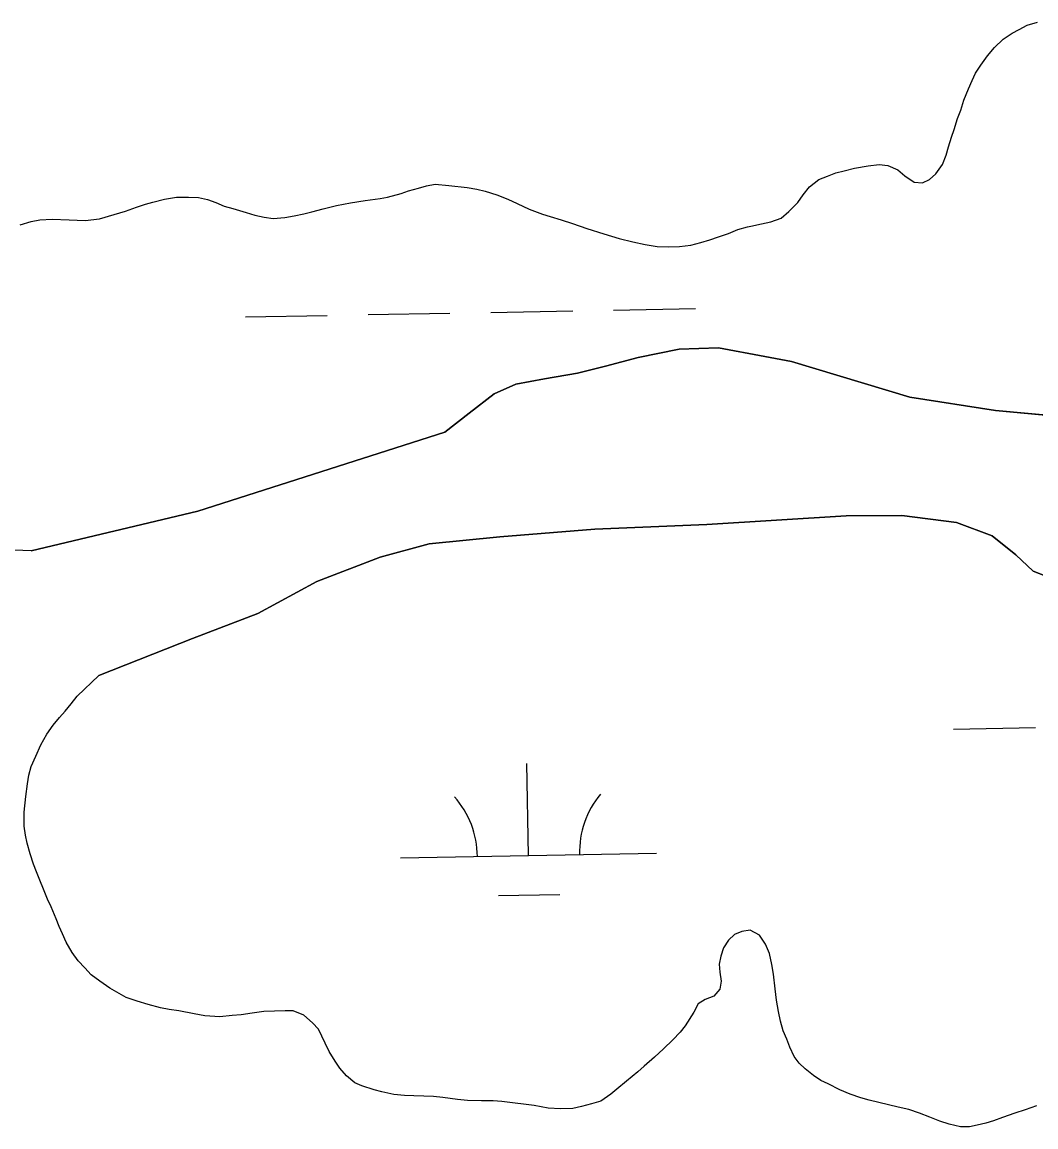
# Model space of a CAD drawing. Extents: x 3925854 to 3964121, y 224593 to 250589.
# Drawn here: x 3932020.6 to 3932417, y 231159.1 to 231591 of the extents above; entities that cross this region are included whole.
import ezdxf

# ---------------------------------------------------------------- set-up
doc = ezdxf.new("R2010")
doc.units = 0
doc.layers.add('V-TOPO-SHOR', color=7, linetype='Continuous')
doc.layers.add('V-WETL-SWMP', color=7, linetype='Continuous')

msp = doc.modelspace()

# ---------------------------------------------------------------- linework, layer by layer
at = {"layer": 'V-TOPO-SHOR'}
for points in [[(3932024.066, 231384.272), (3932089.333, 231399.861), (3932185.841, 231430.702), (3932195.428, 231438.073), (3932205.215, 231445.642), (3932213.602, 231449.423), (3932224.778, 231451.604), (3932237.752, 231453.781), (3932248.729, 231456.56), (3932261.505, 231459.935), (3932277.471, 231463.105), (3932292.837, 231463.685), (3932310.99, 231460.269), (3932321.364, 231458.26), (3932367.636, 231444.43), (3932401.154, 231439.199), (3932437.663, 231435.758)], [(3932421.22, 231374.322), (3932415.836, 231376.323), (3932409.061, 231382.717), (3932399.89, 231390.112), (3932385.931, 231395.321), (3932364.583, 231398.141), (3932342.835, 231397.971), (3932288.356, 231394.651), (3932244.455, 231392.713), (3932207.337, 231389.768), (3932179.798, 231387.012), (3932160.634, 231381.849), (3932135.88, 231372.303), (3932112.717, 231359.763), (3932087.162, 231350.021), (3932050.649, 231335.544)]]:
    msp.add_lwpolyline(points, dxfattribs=at)
at = {"layer": 'V-WETL-SWMP'}
for p, q in [((3932407.685, 231586.675), (3932410.476, 231588.153)), ((3932410.476, 231588.153), (3932413.529, 231589.804)), ((3932413.529, 231589.804), (3932417.539, 231591.019)), ((3932400.792, 231581.106), (3932404.196, 231584.326)), ((3932404.196, 231584.326), (3932407.685, 231586.675)), ((3932398.086, 231577.884), (3932400.792, 231581.106)), ((3932395.467, 231574.227), (3932398.086, 231577.884)), ((3932392.06, 231568.218), (3932393.371, 231571.005)), ((3932393.371, 231571.005), (3932395.467, 231574.227)), ((3932390.574, 231564.908), (3932392.06, 231568.218)), ((3932388.825, 231560.466), (3932390.574, 231564.908)), ((3932387.6, 231556.632), (3932388.825, 231560.466)), ((3932384.975, 231549.053), (3932386.375, 231553.322)), ((3932386.375, 231553.322), (3932387.6, 231556.632)), ((3932384.012, 231546.004), (3932384.975, 231549.053)), ((3932382.787, 231542.258), (3932384.012, 231546.004)), ((3932381.911, 231539.034), (3932382.787, 231542.258)), ((3932380.512, 231535.288), (3932381.911, 231539.034)), ((3932335.533, 231530.816), (3932338.76, 231532.032)), ((3932338.76, 231532.032), (3932341.986, 231532.899)), ((3932341.986, 231532.899), (3932346.083, 231533.939)), ((3932346.083, 231533.939), (3932351.401, 231534.804)), ((3932351.401, 231534.804), (3932355.672, 231535.321)), ((3932355.672, 231535.321), (3932359.071, 231534.968)), ((3932359.071, 231534.968), (3932362.991, 231533.22)), ((3932362.991, 231533.22), (3932365.777, 231530.863)), ((3932377.892, 231531.631), (3932380.512, 231535.288)), ((3932178.637, 231526.979), (3932182.047, 231527.614)), ((3932182.047, 231527.614), (3932187.479, 231527.18)), ((3932328.468, 231526.641), (3932332.133, 231529.426)), ((3932332.133, 231529.426), (3932335.533, 231530.816)), ((3932365.777, 231530.863), (3932369.347, 231528.418)), ((3932369.347, 231528.418), (3932372.571, 231528.239)), ((3932372.571, 231528.239), (3932375.362, 231529.456)), ((3932375.362, 231529.456), (3932377.892, 231531.631)), ((3932163.504, 231522.524), (3932168.832, 231524.009)), ((3932168.832, 231524.009), (3932171.71, 231525.07)), ((3932171.71, 231525.07), (3932175.547, 231526.131)), ((3932175.547, 231526.131), (3932178.637, 231526.979)), ((3932187.479, 231527.18), (3932194.616, 231526.319)), ((3932194.616, 231526.319), (3932198.344, 231525.674)), ((3932198.344, 231525.674), (3932201.645, 231524.924)), ((3932201.645, 231524.924), (3932206.224, 231523.533)), ((3932206.224, 231523.533), (3932210.483, 231521.823)), ((3932323.928, 231520.547), (3932326.024, 231523.42)), ((3932326.024, 231523.42), (3932328.468, 231526.641)), ((3932065.276, 231518.606), (3932068.793, 231519.773)), ((3932068.793, 231519.773), (3932071.671, 231520.621)), ((3932071.671, 231520.621), (3932076.253, 231521.787)), ((3932076.253, 231521.787), (3932080.942, 231522.633)), ((3932080.942, 231522.633), (3932085.629, 231522.627)), ((3932085.629, 231522.627), (3932089.57, 231522.409)), ((3932089.57, 231522.409), (3932093.085, 231521.659)), ((3932093.085, 231521.659), (3932096.386, 231520.482)), ((3932096.386, 231520.482), (3932099.58, 231519.093)), ((3932099.58, 231519.093), (3932102.988, 231518.13)), ((3932138.25, 231517.977), (3932143.471, 231519.355)), ((3932143.471, 231519.355), (3932149.013, 231520.413)), ((3932149.013, 231520.413), (3932154.66, 231521.258)), ((3932154.66, 231521.258), (3932160.52, 231521.996)), ((3932160.52, 231521.996), (3932163.504, 231522.524)), ((3932210.483, 231521.823), (3932214.103, 231520.114)), ((3932214.103, 231520.114), (3932218.894, 231517.871)), ((3932320.35, 231516.978), (3932323.928, 231520.547)), ((3932050.782, 231514.151), (3932056.537, 231515.847)), ((3932056.537, 231515.847), (3932061.013, 231517.12)), ((3932061.013, 231517.12), (3932065.276, 231518.606)), ((3932102.988, 231518.13), (3932108.206, 231516.525)), ((3932108.206, 231516.525), (3932111.613, 231515.562)), ((3932111.613, 231515.562), (3932115.235, 231514.811)), ((3932115.235, 231514.811), (3932118.749, 231514.274)), ((3932118.749, 231514.274), (3932123.331, 231514.588)), ((3932123.331, 231514.588), (3932126.954, 231515.222)), ((3932126.954, 231515.222), (3932130.79, 231516.069)), ((3932130.79, 231516.069), (3932133.88, 231516.811)), ((3932133.88, 231516.811), (3932138.25, 231517.977)), ((3932218.894, 231517.871), (3932224.112, 231515.946)), ((3932224.112, 231515.946), (3932227.093, 231514.983)), ((3932227.093, 231514.983), (3932231.353, 231513.699)), ((3932317.383, 231514.367), (3932320.35, 231516.978)), ((3932019.778, 231511.741), (3932024.147, 231513.014)), ((3932024.147, 231513.014), (3932027.557, 231513.648)), ((3932027.557, 231513.648), (3932032.352, 231513.962)), ((3932032.352, 231513.962), (3932038.956, 231513.74)), ((3932038.956, 231513.74), (3932045.241, 231513.412)), ((3932045.241, 231513.412), (3932050.782, 231514.151)), ((3932231.353, 231513.699), (3932235.719, 231512.309)), ((3932235.719, 231512.309), (3932241.362, 231510.384)), ((3932241.362, 231510.384), (3932248.071, 231508.244)), ((3932300.381, 231509.986), (3932304.217, 231510.94)), ((3932304.217, 231510.94), (3932305.526, 231511.245)), ((3932305.526, 231511.245), (3932309.623, 231512.111)), ((3932309.623, 231512.111), (3932313.372, 231512.978)), ((3932313.372, 231512.978), (3932317.383, 231514.367)), ((3932248.071, 231508.244), (3932254.035, 231506.425)), ((3932254.035, 231506.425), (3932259.359, 231505.14)), ((3932285.992, 231504.785), (3932289.509, 231505.846)), ((3932289.509, 231505.846), (3932292.813, 231507.12)), ((3932292.813, 231507.12), (3932296.756, 231508.393)), ((3932296.756, 231508.393), (3932300.381, 231509.986)), ((3932259.359, 231505.14), (3932264.258, 231504.068)), ((3932264.258, 231504.068), (3932268.838, 231503.316)), ((3932268.838, 231503.316), (3932273.206, 231503.098)), ((3932273.206, 231503.098), (3932277.68, 231503.305)), ((3932277.68, 231503.305), (3932282.049, 231503.832)), ((3932282.049, 231503.832), (3932285.992, 231504.785)), ((3932107.884, 231475.778), (3932139.879, 231476.359)), ((3932155.876, 231476.65), (3932187.871, 231477.232)), ((3932203.868, 231477.523), (3932235.863, 231478.105)), ((3932251.86, 231478.396), (3932283.855, 231478.977)), ((3932277.471, 231463.106), (3932261.504, 231459.935)), ((3932292.836, 231463.685), (3932277.471, 231463.106)), ((3932310.99, 231460.268), (3932292.836, 231463.685)), ((3932261.504, 231459.935), (3932248.729, 231456.559)), ((3932321.363, 231458.259), (3932310.99, 231460.268)), ((3932367.637, 231444.43), (3932321.363, 231458.259)), ((3932248.729, 231456.559), (3932237.751, 231453.78)), ((3932224.778, 231451.603), (3932213.601, 231449.422)), ((3932237.751, 231453.78), (3932224.778, 231451.603)), ((3932205.216, 231445.642), (3932195.428, 231438.073)), ((3932213.601, 231449.422), (3932205.216, 231445.642)), ((3932401.153, 231439.198), (3932367.637, 231444.43)), ((3932195.428, 231438.073), (3932185.841, 231430.702)), ((3932437.664, 231435.758), (3932401.153, 231439.198)), ((3932185.841, 231430.702), (3932089.334, 231399.86)), ((3932089.334, 231399.86), (3932024.065, 231384.271)), ((3932288.355, 231394.65), (3932342.834, 231397.971)), ((3932342.834, 231397.971), (3932364.583, 231398.141)), ((3932364.583, 231398.141), (3932385.93, 231395.32)), ((3932244.455, 231392.713), (3932288.355, 231394.65)), ((3932385.93, 231395.32), (3932399.891, 231390.113)), ((3932179.797, 231387.011), (3932207.337, 231389.769)), ((3932207.337, 231389.769), (3932244.455, 231392.713)), ((3932399.891, 231390.113), (3932409.06, 231382.718)), ((3932024.065, 231384.271), (3932010.342, 231384.874)), ((3932160.635, 231381.849), (3932179.797, 231387.011)), ((3932135.88, 231372.304), (3932160.635, 231381.849)), ((3932409.06, 231382.718), (3932415.836, 231376.324)), ((3932415.836, 231376.324), (3932421.22, 231374.322)), ((3932112.717, 231359.763), (3932135.88, 231372.304)), ((3932087.163, 231350.02), (3932112.717, 231359.763)), ((3932050.648, 231335.544), (3932087.163, 231350.02)), ((3932042.12, 231327.518), (3932050.648, 231335.544)), ((3932037.425, 231321.665), (3932039.772, 231324.432)), ((3932039.772, 231324.432), (3932042.12, 231327.518)), ((3932035.184, 231319.111), (3932037.425, 231321.665)), ((3932030.275, 231312.619), (3932032.73, 231316.132)), ((3932032.73, 231316.132), (3932035.184, 231319.111)), ((3932027.926, 231308.468), (3932030.275, 231312.619)), ((3932384.768, 231314.611), (3932416.763, 231315.192)), ((3932025.896, 231303.996), (3932027.926, 231308.468)), ((3932024.186, 231299.95), (3932025.896, 231303.996)), ((3932023.223, 231296.649), (3932024.186, 231299.95)), ((3932218.576, 231265.151), (3932217.921, 231301.145)), ((3932022.686, 231293.24), (3932023.223, 231296.649)), ((3932022.04, 231288.234), (3932022.686, 231293.24)), ((3932021.393, 231282.163), (3932022.04, 231288.234)), ((3932021.385, 231276.623), (3932021.393, 231282.163)), ((3932021.914, 231273.107), (3932021.385, 231276.623)), ((3932022.549, 231270.017), (3932021.914, 231273.107)), ((3932023.715, 231265.86), (3932022.549, 231270.017)), ((3932024.988, 231261.81), (3932023.715, 231265.86)), ((3932168.584, 231264.242), (3932268.567, 231266.06)), ((3932026.156, 231258.826), (3932024.988, 231261.81)), ((3932027.537, 231255.522), (3932026.156, 231258.826)), ((3932028.917, 231252.004), (3932027.537, 231255.522)), ((3932030.51, 231248.167), (3932028.917, 231252.004)), ((3932031.997, 231245.076), (3932030.51, 231248.167)), ((3932206.858, 231249.505), (3932230.854, 231249.941)), ((3932033.908, 231240.386), (3932031.997, 231245.076)), ((3932035.076, 231237.401), (3932033.908, 231240.386)), ((3932036.351, 231234.523), (3932035.076, 231237.401)), ((3932037.838, 231231.325), (3932036.351, 231234.523)), ((3932299.121, 231234.291), (3932296.775, 231232.057)), ((3932301.999, 231235.459), (3932299.121, 231234.291)), ((3932305.196, 231235.987), (3932301.999, 231235.459)), ((3932308.922, 231234.065), (3932305.196, 231235.987)), ((3932311.261, 231230.546), (3932308.922, 231234.065)), ((3932040.177, 231227.274), (3932037.838, 231231.325)), ((3932296.775, 231232.057), (3932294.853, 231229.076)), ((3932312.748, 231226.922), (3932311.261, 231230.546)), ((3932042.516, 231223.969), (3932040.177, 231227.274)), ((3932293.784, 231225.882), (3932293.14, 231222.687)), ((3932294.853, 231229.076), (3932293.784, 231225.882)), ((3932313.701, 231222.553), (3932312.748, 231226.922)), ((3932045.069, 231221.195), (3932042.516, 231223.969)), ((3932047.622, 231218.529), (3932045.069, 231221.195)), ((3932293.14, 231222.687), (3932293.349, 231219.597)), ((3932314.335, 231218.717), (3932313.701, 231222.553)), ((3932050.922, 231216.074), (3932047.622, 231218.529)), ((3932293.349, 231219.597), (3932293.877, 231216.081)), ((3932315.073, 231213.07), (3932314.335, 231218.717)), ((3932054.86, 231213.299), (3932050.922, 231216.074)), ((3932058.479, 231211.164), (3932054.86, 231213.299)), ((3932293.341, 231212.886), (3932290.993, 231210.225)), ((3932293.877, 231216.081), (3932293.341, 231212.886)), ((3932315.493, 231208.595), (3932315.073, 231213.07)), ((3932061.247, 231209.669), (3932058.479, 231211.164)), ((3932065.612, 231208.171), (3932061.247, 231209.669)), ((3932069.872, 231206.887), (3932065.612, 231208.171)), ((3932287.689, 231208.845), (3932284.917, 231207.144)), ((3932290.993, 231210.225), (3932287.689, 231208.845)), ((3932316.34, 231204.226), (3932315.493, 231208.595)), ((3932074.664, 231205.603), (3932069.872, 231206.887)), ((3932078.072, 231204.959), (3932074.664, 231205.603)), ((3932081.907, 231204.421), (3932078.072, 231204.959)), ((3932087.871, 231203.242), (3932081.907, 231204.421)), ((3932110.563, 231203.531), (3932106.194, 231202.898)), ((3932115.038, 231204.165), (3932110.563, 231203.531)), ((3932119.3, 231204.372), (3932115.038, 231204.165)), ((3932123.454, 231204.473), (3932119.3, 231204.372)), ((3932126.544, 231204.469), (3932123.454, 231204.473)), ((3932130.803, 231202.759), (3932126.544, 231204.469)), ((3932283.252, 231203.943), (3932279.836, 231198.621)), ((3932284.917, 231207.144), (3932283.252, 231203.943)), ((3932317.081, 231200.39), (3932316.34, 231204.226)), ((3932092.025, 231202.49), (3932087.871, 231203.242)), ((3932097.884, 231202.163), (3932092.025, 231202.49)), ((3932102.678, 231202.583), (3932097.884, 231202.163)), ((3932106.194, 231202.898), (3932102.678, 231202.583)), ((3932134.101, 231199.772), (3932130.803, 231202.759)), ((3932136.442, 231197.318), (3932134.101, 231199.772)), ((3932318.141, 231196.66), (3932317.081, 231200.39)), ((3932137.823, 231194.547), (3932136.442, 231197.318)), ((3932277.915, 231196.066), (3932275.034, 231193.087)), ((3932279.836, 231198.621), (3932277.915, 231196.066)), ((3932319.522, 231193.356), (3932318.141, 231196.66)), ((3932139.098, 231191.775), (3932137.823, 231194.547)), ((3932140.585, 231188.577), (3932139.098, 231191.775)), ((3932275.034, 231193.087), (3932271.301, 231189.577)), ((3932320.796, 231190.265), (3932319.522, 231193.356)), ((3932142.924, 231184.739), (3932140.585, 231188.577)), ((3932267.781, 231186.385), (3932263.835, 231182.875)), ((3932271.301, 231189.577), (3932267.781, 231186.385)), ((3932322.496, 231186.64), (3932320.796, 231190.265)), ((3932324.41, 231183.975), (3932322.496, 231186.64)), ((3932144.838, 231182.073), (3932142.924, 231184.739)), ((3932147.391, 231179.087), (3932144.838, 231182.073)), ((3932263.835, 231182.875), (3932261.275, 231180.641)), ((3932326.75, 231181.734), (3932324.41, 231183.975)), ((3932150.689, 231176.313), (3932147.391, 231179.087)), ((3932261.275, 231180.641), (3932256.903, 231176.918)), ((3932330.049, 231179.173), (3932326.75, 231181.734)), ((3932332.817, 231177.252), (3932330.049, 231179.173)), ((3932153.458, 231175.137), (3932150.689, 231176.313)), ((3932158.25, 231173.533), (3932153.458, 231175.137)), ((3932161.231, 231172.783), (3932158.25, 231173.533)), ((3932253.17, 231173.834), (3932250.717, 231171.813)), ((3932256.903, 231176.918), (3932253.17, 231173.834)), ((3932335.691, 231175.863), (3932332.817, 231177.252)), ((3932340.269, 231173.514), (3932335.691, 231175.863)), ((3932344.315, 231171.91), (3932340.269, 231173.514)), ((3932165.917, 231171.712), (3932161.231, 231172.783)), ((3932170.072, 231171.387), (3932165.917, 231171.712)), ((3932173.8, 231171.169), (3932170.072, 231171.387)), ((3932177.635, 231171.057), (3932173.8, 231171.169)), ((3932181.47, 231170.946), (3932177.635, 231171.057)), ((3932185.092, 231170.515), (3932181.47, 231170.946)), ((3932190.843, 231169.761), (3932185.092, 231170.515)), ((3932194.785, 231169.437), (3932190.843, 231169.761)), ((3932200.217, 231169.216), (3932194.785, 231169.437)), ((3932204.798, 231169.21), (3932200.217, 231169.216)), ((3932208.207, 231168.993), (3932204.798, 231169.21)), ((3932213.32, 231168.347), (3932208.207, 231168.993)), ((3932246.878, 231169.155), (3932243.255, 231168.094)), ((3932250.717, 231171.813), (3932246.878, 231169.155)), ((3932348.468, 231170.413), (3932344.315, 231171.91)), ((3932351.769, 231169.557), (3932348.468, 231170.413)), ((3932355.603, 231168.593), (3932351.769, 231169.557)), ((3932216.622, 231167.916), (3932213.32, 231168.347)), ((3932220.776, 231167.378), (3932216.622, 231167.916)), ((3932226.208, 231166.412), (3932220.776, 231167.378)), ((3932231.108, 231166.086), (3932226.208, 231166.412)), ((3932235.902, 231166.293), (3932231.108, 231166.086)), ((3932239.312, 231167.034), (3932235.902, 231166.293)), ((3932243.255, 231168.094), (3932239.312, 231167.034)), ((3932359.331, 231167.736), (3932355.603, 231168.593)), ((3932363.164, 231166.772), (3932359.331, 231167.736)), ((3932367.318, 231165.808), (3932363.164, 231166.772)), ((3932371.471, 231164.417), (3932367.318, 231165.808)), ((3932412.807, 231165.748), (3932408.757, 231164.475)), ((3932417.177, 231167.34), (3932412.807, 231165.748)), ((3932375.517, 231162.92), (3932371.471, 231164.417)), ((3932379.457, 231161.317), (3932375.517, 231162.92)), ((3932383.077, 231160.141), (3932379.457, 231161.317)), ((3932397.353, 231160.548), (3932393.943, 231159.7)), ((3932400.443, 231161.396), (3932397.353, 231160.548)), ((3932403.854, 231162.777), (3932400.443, 231161.396)), ((3932408.757, 231164.475), (3932403.854, 231162.777)), ((3932387.443, 231159.07), (3932383.077, 231160.141)), ((3932390.959, 231159.065), (3932387.443, 231159.07)), ((3932393.943, 231159.7), (3932390.959, 231159.065))]:
    msp.add_line(p, q, dxfattribs=at)
for centre, start, end in [((3932163.333, 231264.622), 0.26988, 41.81354), ((3932273.801, 231266.63), 140.26988, 181.81353)]:
    msp.add_arc(centre, 35.246, start, end, dxfattribs=at)

doc.saveas('drawing.dxf')
